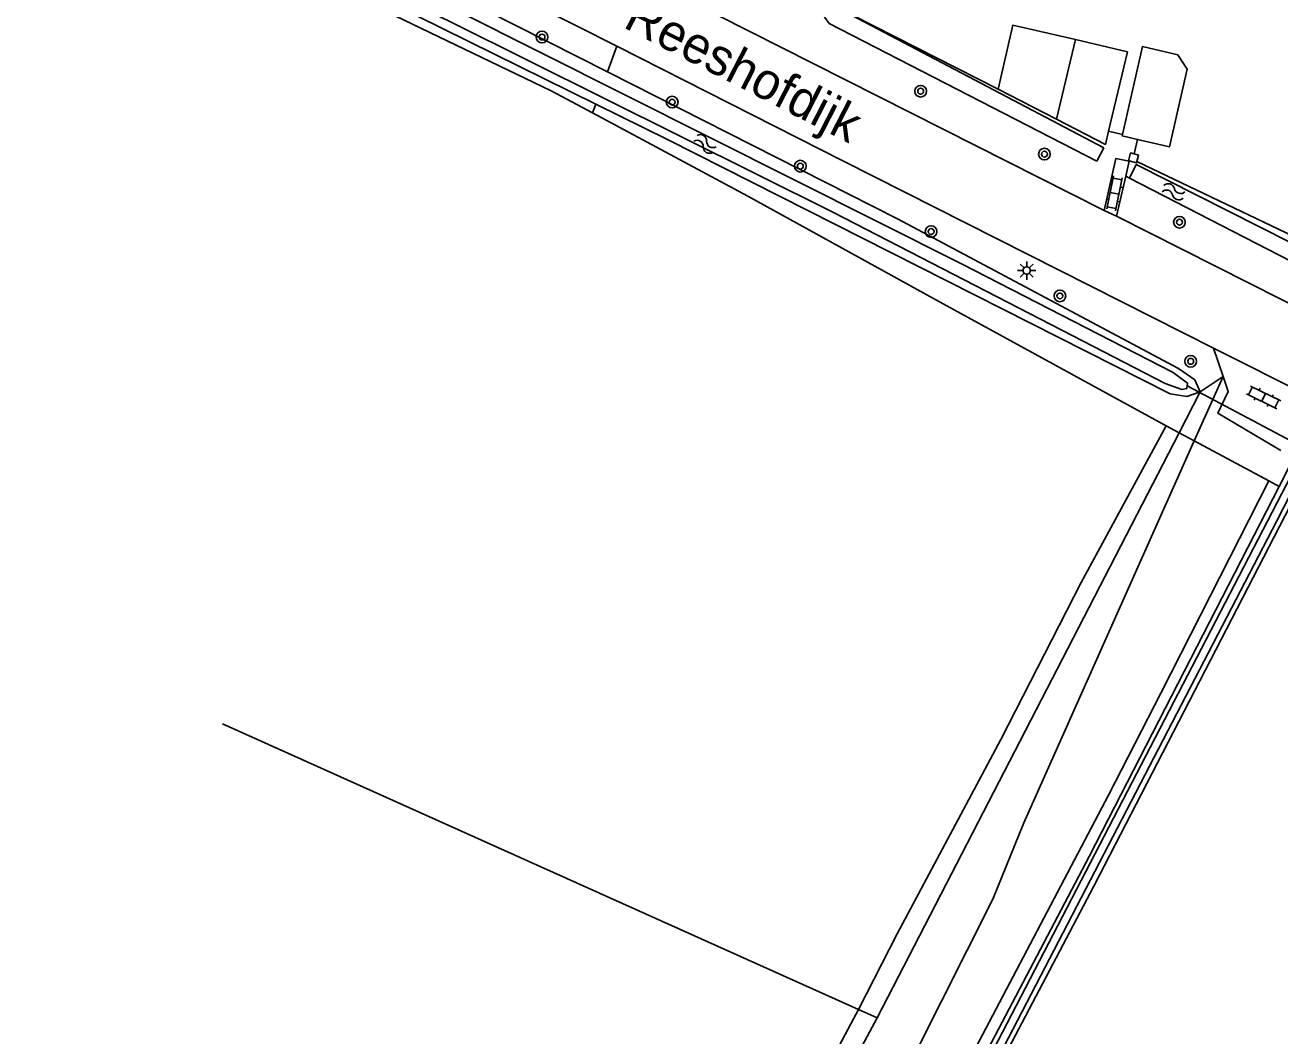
# Model space of a CAD drawing. Extents: x 128999 to 131010, y 395498 to 399007.
# Drawn here: x 129241.5 to 129327.3, y 398348.4 to 398417.5 of the extents above; entities that cross this region are included whole.
import ezdxf

# ---------------------------------------------------------------- set-up
doc = ezdxf.new("R2010")
doc.units = 0
for name, color, linetype in [('gg-afsc-erfafscheiding', 7, 'Continuous'), ('gg-afsc-hekwerk', 7, 'Continuous'), ('gg-afsc-muur', 7, 'Continuous'), ('gg-anno-openbare ruimte label', 7, 'Continuous'), ('gg-bbg-bijgebouw', 7, 'Continuous'), ('gg-bbg-luifel en loopbrug', 7, 'Continuous'), ('gg-knt-onverhard', 7, 'Continuous'), ('gg-knt-verharding', 7, 'Continuous'), ('gg-kntw-bovenkant insteek waterloop', 7, 'Continuous'), ('gg-kntw-midden sloot', 7, 'Continuous'), ('gg-kntw-waterlijn', 7, 'Continuous'), ('gg-kwrk-duiker nz buis', 7, 'Continuous'), ('gt-grn-groengrens', 7, 'Continuous'), ('gt-grn-vlakafsluiter', 7, 'Continuous'), ('gt-symb-boom', 7, 'Continuous'), ('gt-symb-klinker verharding', 7, 'Continuous'), ('gt-symb-lichtmast', 7, 'Continuous'), ('gt-symb-watersymbool', 7, 'Continuous')]:
    doc.layers.add(name, color=color, linetype=linetype)

# ---------------------------------------------------------------- blocks, each defined once
blk = doc.blocks.new('gt0-BOOM')
at = {"layer": 'gt-symb-boom'}
for radius in [0.4, 0.2]:
    blk.add_circle((0, 0), radius, dxfattribs=at)
blk = doc.blocks.new('gt0-LMAST')
at = {"layer": 'gt-symb-lichtmast'}
for p, q in [((-0.182, 0.173), (-0.447, 0.438)), ((-0.005, 0.246), (-0.005, 0.621)), ((0.172, 0.173), (0.437, 0.438)), ((-0.255, -0.004), (-0.63, -0.004)), ((-0.182, -0.181), (-0.447, -0.446)), ((-0.005, -0.254), (-0.005, -0.629)), ((0.437, -0.446), (0.172, -0.181)), ((0.245, -0.004), (0.62, -0.004))]:
    blk.add_line(p, q, dxfattribs=at)
blk.add_circle((-0.005, -0.004), 0.25, dxfattribs=at)
blk = doc.blocks.new('gt0-WA')
at = {"layer": 'gt-symb-watersymbool'}
for centre, start, end in [((-0.323, 0.022), 28.07249, 151.92751), ((0.427, 0.422), 208.07248, 331.92751), ((-0.323, -0.428), 28.07249, 151.92751), ((0.427, -0.028), 208.07248, 331.92751)]:
    blk.add_arc(centre, 0.425, start, end, dxfattribs=at)
blk = doc.blocks.new('gt0-KL1')
at = {"layer": 'gt-symb-klinker verharding'}
for p, q in [((-1.15, 0.3), (1.15, 0.3)), ((-1, -0.3), (-1, 0.3)), ((-0.5, 0.3), (-0.5, 0.45)), ((0, -0.3), (0, 0.3)), ((0.5, 0.3), (0.5, 0.45)), ((1, -0.3), (1, 0.3)), ((-1.15, -0.3), (1.15, -0.3)), ((-0.5, -0.45), (-0.5, -0.3)), ((0.5, -0.45), (0.5, -0.3))]:
    blk.add_line(p, q, dxfattribs=at)

msp = doc.modelspace()

# ---------------------------------------------------------------- linework, layer by layer
at = {"layer": 'gg-afsc-erfafscheiding'}
for p, q in [((129316.582, 398410.028), (129315.626, 398410.246)), ((129317.601, 398409.692), (129317.375, 398408.705))]:
    msp.add_line(p, q, dxfattribs=at)
msp.add_lwpolyline([(129308.074, 398413.114), (129296.758, 398418.877), (129290.114, 398422.101)], dxfattribs=at)
at = {"layer": 'gg-afsc-hekwerk'}
msp.add_line((129352.936, 398391.301), (129317.57, 398408.169), dxfattribs=at)
at = {"layer": 'gg-afsc-muur'}
for points in [[(129317.375, 398408.705), (129317.134, 398408.77), (129316.991, 398408.233), (129317.042, 398408.22)], [(129317.042, 398408.22), (129317.548, 398408.085), (129317.57, 398408.169)], [(129317.57, 398408.169), (129317.682, 398408.621), (129317.375, 398408.705)]]:
    msp.add_lwpolyline(points, dxfattribs=at)
at = {"layer": 'gg-bbg-bijgebouw'}
msp.add_line((129312.067, 398411.063), (129313.362, 398416.517), dxfattribs=at)
for points in [[(129313.362, 398416.517), (129316.915, 398415.673), (129315.626, 398410.246)], [(129316.582, 398410.028), (129317.95, 398416.03), (129320.36, 398415.48), (129321.01, 398414.49), (129319.8, 398409.19), (129317.601, 398409.692)], [(129312.067, 398411.063), (129315.412, 398409.345), (129315.626, 398410.246)], [(129317.601, 398409.692), (129316.56, 398409.93), (129316.582, 398410.028)]]:
    msp.add_lwpolyline(points, dxfattribs=at)
at = {"layer": 'gg-bbg-luifel en loopbrug'}
msp.add_line((129312.067, 398411.063), (129308.074, 398413.114), dxfattribs=at)
msp.add_lwpolyline([(129308.074, 398413.114), (129309.07, 398417.493), (129313.362, 398416.517)], dxfattribs=at)
at = {"layer": 'gg-knt-onverhard'}
for p, q in [((129323.462, 398393.482), (129321.493, 398389.073)), ((129321.493, 398389.073), (129309.83, 398362.96)), ((129328.533, 398388.394), (129327.287, 398385.967)), ((129327.287, 398385.967), (129314.29, 398360.65))]:
    msp.add_line(p, q, dxfattribs=at)
for points in [[(129234.345, 398233.914), (129235.243, 398233.501), (129236.228, 398233.326), (129236.525, 398233.316), (129237.524, 398233.402), (129238.685, 398233.745), (129240.002, 398234.317), (129240.363, 398234.561), (129242.493, 398236.916), (129243.084, 398237.72), (129245.06, 398240.727), (129246.616, 398243.29), (129250.628, 398250.681), (129261.699, 398271.729), (129265.49, 398278.775), (129269.438, 398285.818), (129276.447, 398297.938), (129280.742, 398305.529), (129285.523, 398314.313), (129290.41, 398323.601), (129295.435, 398333.385), (129307.721, 398357.737), (129309.83, 398362.96)], [(129314.29, 398360.65), (129287.126, 398308.914), (129263.146, 398264.767)]]:
    msp.add_lwpolyline(points, dxfattribs=at)
at = {"layer": 'gg-knt-verharding'}
for p, q in [((129286.658, 398419.327), (129315.338, 398404.823)), ((129281.998, 398416.054), (129276.532, 398418.825)), ((129316.801, 398407.181), (129317.039, 398408.208)), ((129316.163, 398404.431), (129316.801, 398407.181)), ((129315.338, 398404.823), (129316.163, 398404.431)), ((129330.775, 398391.412), (129322.802, 398395.424)), ((129322.802, 398395.424), (129323.462, 398393.482))]:
    msp.add_line(p, q, dxfattribs=at)
for points in [[(129322.802, 398395.424), (129297.446, 398408.221), (129281.998, 398416.054)], [(129315.338, 398404.823), (129316.123, 398408.374), (129317.039, 398408.208)], [(129316.163, 398404.431), (129332.007, 398396.45), (129347.685, 398388.525)], [(129323.462, 398393.482), (129323.815, 398392.445), (129323.112, 398390.97), (129327.408, 398388.417)]]:
    msp.add_lwpolyline(points, dxfattribs=at)
at = {"layer": 'gg-kntw-bovenkant insteek waterloop'}
msp.add_line((129314.822, 398408.199), (129315.296, 398409.124), dxfattribs=at)
for points in [[(129280.555, 398412.106), (129242.164, 398431.069), (129208.512, 398447.975), (129196.429, 398453.766), (129174.449, 398464.673), (129154.091, 398474.551), (129152.6, 398475.652), (129152.271, 398476.371), (129152.363, 398476.718)], [(129153.411, 398477.239), (129178.079, 398465.753), (129198.85, 398455.422), (129246.174, 398432.112), (129281.358, 398414.302)], [(129315.296, 398409.124), (129296.753, 398418.864), (129296.43, 398418.986), (129296.266, 398418.928), (129296.078, 398418.546), (129296.216, 398418.025), (129296.506, 398417.62), (129314.822, 398408.199)], [(129281.358, 398414.302), (129301.2, 398404.258), (129320.413, 398394.021), (129321.52, 398393.244), (129321.889, 398392.42)], [(129321.889, 398392.42), (129320.992, 398392.107), (129319.833, 398392.292), (129285.462, 398409.682), (129280.555, 398412.106)], [(129347.072, 398393.04), (129317.521, 398407.965), (129317.059, 398407.048)], [(129317.059, 398407.048), (129346.221, 398392.049), (129347.085, 398391.942), (129347.203, 398392.585), (129347.072, 398393.04)], [(129272.333, 398277.034), (129293.076, 398316.218), (129303.642, 398337.78), (129314.623, 398358.626), (129328.42, 398385.335)]]:
    msp.add_lwpolyline(points, dxfattribs=at)
at = {"layer": 'gg-kntw-midden sloot'}
for p, q in [((129321.889, 398392.42), (129320.45, 398389.632)), ((129320.45, 398389.632), (129299.8, 398349.622)), ((129298.514, 398350.2), (129255.029, 398369.739)), ((129299.8, 398349.622), (129298.514, 398350.2))]:
    msp.add_line(p, q, dxfattribs=at)
msp.add_lwpolyline([(129299.8, 398349.622), (129285.015, 398322.022), (129277.196, 398307.31), (129254.749, 398264.755), (129238.71, 398234.775)], dxfattribs=at)
at = {"layer": 'gg-kntw-waterlijn'}
for points in [[(129154.11, 398476.268), (129181.606, 398463.119), (129246.041, 398431.257), (129265.244, 398421.446), (129305.625, 398401.165), (129320.049, 398393.741), (129321.027, 398393.012), (129320.983, 398392.662), (129320.633, 398392.589), (129319.51, 398392.997), (129313.189, 398396.258), (129296.823, 398404.702), (129270.709, 398417.671), (129254.869, 398425.385), (129239.539, 398433.068), (129222.069, 398442.023), (129203.825, 398451.041), (129183.343, 398461.164), (129158.744, 398473.04), (129153.62, 398475.514), (129153.151, 398476.203), (129153.485, 398476.43), (129154.11, 398476.268)], [(129329.045, 398388.142), (129328.115, 398386.701), (129321.659, 398374.26), (129298.222, 398329.088), (129285.792, 398305.13), (129268.828, 398274.007)], [(129276.465, 398286.078), (129288.257, 398308.104), (129304.421, 398339.88), (129327.129, 398383.614), (129328.561, 398386.371), (129329.433, 398387.473), (129330.136, 398387.605)]]:
    msp.add_lwpolyline(points, dxfattribs=at)
at = {"layer": 'gg-kwrk-duiker nz buis'}
msp.add_line((129321.005, 398392.837), (129329.247, 398388.454), dxfattribs=at)
at = {"layer": 'gt-grn-groengrens'}
for p, q in [((129281.358, 398414.302), (129281.998, 398416.054)), ((129280.334, 398411.502), (129280.555, 398412.106)), ((129317.039, 398408.208), (129317.042, 398408.22)), ((129317.059, 398407.048), (129316.801, 398407.181)), ((129320.45, 398389.632), (129319.564, 398390.116)), ((129320.45, 398389.632), (129321.493, 398389.073)), ((129321.493, 398389.073), (129326.595, 398386.338)), ((129326.595, 398386.338), (129327.287, 398385.967))]:
    msp.add_line(p, q, dxfattribs=at)
for points in [[(129148.759, 398475.155), (129168.456, 398465.652), (129175.103, 398462.466), (129233.097, 398434.46), (129247.255, 398427.569), (129277.495, 398413.021), (129280.334, 398411.502)], [(129319.564, 398390.116), (129304.324, 398398.442), (129290.961, 398405.818), (129280.334, 398411.502)], [(129319.564, 398390.116), (129313.746, 398379.394), (129308.252, 398368.662), (129301.168, 398355.381), (129298.514, 398350.2)], [(129326.595, 398386.338), (129319.234, 398371.866), (129315.628, 398364.851), (129305.845, 398346.258), (129300.167, 398335.522), (129288.57, 398313.694), (129281.813, 398300.885), (129248.996, 398239.938), (129246.497, 398235.479), (129244.567, 398231.474), (129243.914, 398229.969), (129243.292, 398227.911)], [(129298.514, 398350.2), (129298.007, 398349.211), (129287.952, 398330.286), (129281.799, 398318.564), (129275.735, 398307.262), (129252.226, 398262.632), (129237.826, 398235.242), (129238.71, 398234.775)]]:
    msp.add_lwpolyline(points, dxfattribs=at)
at = {"layer": 'gt-grn-vlakafsluiter'}
msp.add_line((129321.889, 398392.42), (129323.462, 398393.482), dxfattribs=at)

# ---------------------------------------------------------------- block references
at = {"layer": 'gt-symb-boom'}
for p in [(129276.877, 398416.688), (129302.774, 398412.981), (129311.241, 398408.685), (129320.478, 398404.027)]:
    msp.add_blockref('gt0-BOOM', p, dxfattribs=at)
for p, rotation in [((129285.778, 398412.24), -26.539438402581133), ((129294.544, 398407.86), -26.53943840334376), ((129303.489, 398403.39), -26.539438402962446), ((129312.3, 398398.987), -26.53943839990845), ((129321.246, 398394.517), -26.539438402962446)]:
    msp.add_blockref('gt0-BOOM', p, dxfattribs=dict(at, rotation=rotation))
at = {"layer": 'gt-symb-klinker verharding'}
for p, rotation in [((129316.034, 398406.001), 78.46537934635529), ((129326.237, 398392.051), -26.231939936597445)]:
    msp.add_blockref('gt0-KL1', p, dxfattribs=dict(at, rotation=rotation))
at = {"layer": 'gt-symb-lichtmast'}
msp.add_blockref('gt0-LMAST', (129310.031, 398400.727), dxfattribs=at)
at = {"layer": 'gt-symb-watersymbool'}
for p, rotation in [((129287.976, 398409.41), -31.003067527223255), ((129320.117, 398406.088), 164.03098346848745)]:
    msp.add_blockref('gt0-WA', p, dxfattribs=dict(at, rotation=rotation))

# ---------------------------------------------------------------- texts
at = {"layer": 'gg-anno-openbare ruimte label'}
msp.add_text('Reeshofdijk', height=2.5, rotation=332.8, dxfattribs=at).set_placement((129282.346, 398417.389))

doc.saveas('drawing.dxf')
